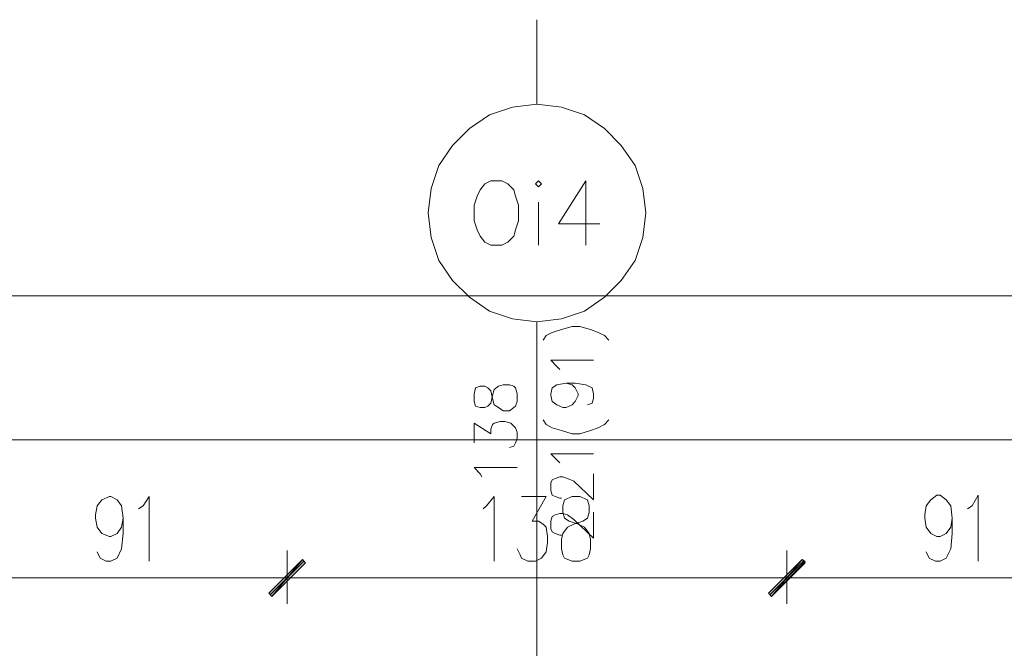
# Model space of a CAD drawing. Header units: inches. Extents: x -1441 to 3871, y -4351 to 2413.
# Tile 304 of 308: x 1624 to 1896, y 1634 to 1808. Entities that reach past the tile are written whole.
import ezdxf

# ---------------------------------------------------------------- set-up
doc = ezdxf.new("R2010")
doc.units = ezdxf.units.IN
doc.header["$MEASUREMENT"] = 0
doc.layers.add('at_Entity', color=7, linetype='Continuous')
doc.layers.add('at_Solid', color=7, linetype='Continuous')

msp = doc.modelspace()

# ---------------------------------------------------------------- hatches: boundary and pattern name
at = {"layer": 'at_Solid', "lineweight": 15}
for points in [[(1702.10597, 1658.92004), (1693.63844, 1648.75901), (1692.7893, 1649.61769)], [(1692.7893, 1649.61769), (1693.63844, 1648.75901), (1702.10597, 1658.92004)], [(1702.95034, 1658.06136), (1702.10597, 1658.92004), (1693.63844, 1648.75901)], [(1693.63844, 1648.75901), (1702.10597, 1658.92004), (1702.95034, 1658.06136)], [(1840.09567, 1658.92004), (1831.62814, 1648.75901), (1830.78378, 1649.61769)], [(1830.78378, 1649.61769), (1831.62814, 1648.75901), (1840.09567, 1658.92004)], [(1840.94004, 1658.06136), (1840.09567, 1658.92004), (1831.62814, 1648.75901)], [(1831.62814, 1648.75901), (1840.09567, 1658.92004), (1840.94004, 1658.4907)]]:
    msp.add_hatch(color=7, dxfattribs=at).paths.add_polyline_path(points)

# ---------------------------------------------------------------- linework, layer by layer
at = {"layer": 'at_Entity', "color": 7, "lineweight": 15}
for p, q in [((1766.86467, 1784.6688), (1766.86467, 1807.94854)), ((1760.09542, 1783.81012), (1766.86467, 1784.6688)), ((1766.86467, 1784.6688), (1773.63869, 1783.81012)), ((1748.24088, 1777.89478), (1753.74597, 1781.66342)), ((1753.74597, 1781.66342), (1760.09542, 1783.81012)), ((1773.63869, 1783.81012), (1779.98815, 1781.66342)), ((1779.98815, 1781.66342), (1785.49323, 1777.89478)), ((1743.58493, 1773.21975), (1748.24088, 1777.89478)), ((1785.49323, 1777.89478), (1790.14441, 1773.21975)), ((1739.77335, 1767.73374), (1743.58493, 1773.21975)), ((1790.14441, 1773.21975), (1793.95599, 1767.73374)), ((1737.66005, 1761.38906), (1739.77335, 1767.73374)), ((1793.95599, 1767.73374), (1796.07407, 1761.38906)), ((1752.47703, 1762.62937), (1751.20332, 1760.95972)), ((1754.16576, 1763.48805), (1752.47703, 1762.62937)), ((1757.13298, 1763.48805), (1754.16576, 1763.48805)), ((1758.82171, 1762.62937), (1757.13298, 1763.48805)), ((1760.51522, 1760.95972), (1758.82171, 1762.62937)), ((1767.28924, 1763.48805), (1766.44487, 1762.62937)), ((1766.44487, 1762.62937), (1767.28924, 1761.77069)), ((1768.13361, 1762.62937), (1767.28924, 1763.48805)), ((1767.28924, 1761.77069), (1768.13361, 1762.62937)), ((1780.41272, 1763.48805), (1772.79433, 1751.60966)), ((1780.41272, 1763.48805), (1780.41272, 1745.69432)), ((1736.81091, 1754.61504), (1737.66005, 1761.38906)), ((1751.20332, 1760.95972), (1750.35896, 1759.24236)), ((1760.93979, 1759.24236), (1760.51522, 1760.95972)), ((1796.07407, 1761.38906), (1796.91843, 1754.61504)), ((1750.35896, 1759.24236), (1749.50982, 1756.71403)), ((1761.78415, 1756.71403), (1760.93979, 1759.24236)), ((1767.28924, 1757.57271), (1767.28924, 1745.69432)), ((1737.66005, 1747.84101), (1736.81091, 1754.61504)), ((1749.50982, 1756.71403), (1749.50982, 1752.46834)), ((1761.78415, 1752.46834), (1761.78415, 1756.71403)), ((1796.91843, 1754.61504), (1796.07407, 1747.84101)), ((1749.50982, 1752.46834), (1750.35896, 1749.94001)), ((1760.93979, 1749.94001), (1761.78415, 1752.46834)), ((1772.79433, 1751.60966), (1784.21953, 1751.60966)), ((1750.35896, 1749.94001), (1751.20332, 1748.22265)), ((1760.51522, 1748.22265), (1760.93979, 1749.94001)), ((1739.77335, 1741.44863), (1737.66005, 1747.84101)), ((1751.20332, 1748.22265), (1752.47703, 1746.55299)), ((1752.47703, 1746.55299), (1754.16576, 1745.69432)), ((1757.13298, 1745.69432), (1758.82171, 1746.55299)), ((1758.82171, 1746.55299), (1760.51522, 1748.22265)), ((1796.07407, 1747.84101), (1793.95599, 1741.44863)), ((1754.16576, 1745.69432), (1757.13298, 1745.69432)), ((1743.58493, 1735.96262), (1739.77335, 1741.44863)), ((1793.95599, 1741.44863), (1790.14441, 1735.96262)), ((1748.24088, 1731.3353), (1743.58493, 1735.96262)), ((1790.14441, 1735.96262), (1785.49323, 1731.3353)), ((2146.1336, 1731.71693), (1135.32065, 1731.71693)), ((1753.74597, 1727.51895), (1748.24088, 1731.3353)), ((1785.49323, 1731.3353), (1779.98815, 1727.51895)), ((1760.09542, 1725.37225), (1753.74597, 1727.51895)), ((1779.98815, 1727.51895), (1773.63869, 1725.37225)), ((1766.86467, 1724.56127), (1760.09542, 1725.37225)), ((1773.63869, 1725.37225), (1766.86467, 1724.56127)), ((1766.86467, 1573.00445), (1766.86467, 1724.56127)), ((1769.40732, 1720.74492), (1771.10082, 1721.5559)), ((1771.10082, 1721.5559), (1773.63869, 1722.41458)), ((1773.63869, 1722.41458), (1776.60114, 1723.27326)), ((1776.60114, 1723.27326), (1778.71921, 1723.27326)), ((1778.71921, 1723.27326), (1781.68165, 1722.41458)), ((1781.68165, 1722.41458), (1783.79973, 1721.5559)), ((1783.79973, 1721.5559), (1785.49323, 1720.74492)), ((1768.55818, 1719.45691), (1769.40732, 1720.74492)), ((1785.49323, 1720.74492), (1786.76217, 1719.45691)), ((1772.36976, 1712.25354), (1770.67625, 1713.9709)), ((1770.67625, 1713.9709), (1782.53079, 1713.9709)), ((1773.21413, 1711.39486), (1772.36976, 1712.25354)), ((1749.93439, 1706.3382), (1749.50982, 1704.66855)), ((1751.20332, 1706.76754), (1749.93439, 1706.3382)), ((1752.47703, 1706.76754), (1751.20332, 1706.76754)), ((1753.3214, 1706.3382), (1752.47703, 1706.76754)), ((1754.16576, 1705.47952), (1753.3214, 1706.3382)), ((1754.59033, 1703.38053), (1754.16576, 1705.47952)), ((1754.59033, 1704.23921), (1755.0149, 1705.90886)), ((1755.0149, 1705.90886), (1756.28384, 1706.76754)), ((1756.28384, 1706.76754), (1757.55278, 1707.19688)), ((1757.55278, 1707.19688), (1759.24628, 1707.19688)), ((1759.24628, 1707.19688), (1760.51522, 1706.76754)), ((1760.51522, 1706.76754), (1760.93979, 1706.3382)), ((1760.93979, 1706.3382), (1761.36436, 1704.66855)), ((1770.67625, 1704.66855), (1771.10082, 1706.3382)), ((1771.10082, 1706.3382), (1772.36976, 1707.19688)), ((1772.36976, 1707.19688), (1774.90763, 1707.62622)), ((1774.90763, 1707.62622), (1776.60114, 1707.19688)), ((1774.90763, 1707.62622), (1777.45027, 1707.62622)), ((1776.60114, 1707.19688), (1777.45027, 1706.3382)), ((1777.45027, 1707.62622), (1780.41272, 1707.19688)), ((1777.45027, 1706.3382), (1778.29464, 1704.66855)), ((1780.41272, 1707.19688), (1782.10622, 1706.3382)), ((1782.10622, 1706.3382), (1782.53079, 1704.66855)), ((1749.50982, 1704.66855), (1749.50982, 1702.52185)), ((1749.50982, 1702.52185), (1749.93439, 1701.28153)), ((1754.16576, 1702.09251), (1754.59033, 1704.23921)), ((1755.0149, 1701.66317), (1754.59033, 1703.38053)), ((1761.36436, 1702.52185), (1760.93979, 1701.28153)), ((1761.36436, 1704.66855), (1761.36436, 1702.52185)), ((1770.67625, 1704.23921), (1770.67625, 1704.66855)), ((1771.10082, 1702.52185), (1770.67625, 1704.23921)), ((1772.36976, 1701.66317), (1771.10082, 1702.52185)), ((1777.45027, 1702.52185), (1776.60114, 1701.66317)), ((1778.29464, 1704.23921), (1777.45027, 1702.52185)), ((1778.29464, 1704.66855), (1778.29464, 1704.23921)), ((1782.53079, 1703.38053), (1782.10622, 1702.09251)), ((1782.53079, 1704.66855), (1782.53079, 1703.38053)), ((1749.93439, 1701.28153), (1751.20332, 1700.8522)), ((1751.20332, 1700.8522), (1752.47703, 1700.8522)), ((1752.47703, 1700.8522), (1753.3214, 1701.28153)), ((1753.3214, 1701.28153), (1754.16576, 1702.09251)), ((1756.28384, 1700.8522), (1755.0149, 1701.66317)), ((1757.55278, 1699.99352), (1756.28384, 1700.8522)), ((1759.24628, 1699.99352), (1757.55278, 1699.99352)), ((1760.51522, 1700.8522), (1759.24628, 1699.99352)), ((1760.93979, 1701.28153), (1760.51522, 1700.8522)), ((1774.06326, 1700.8522), (1772.36976, 1701.66317)), ((1774.90763, 1700.8522), (1774.06326, 1700.8522)), ((1776.60114, 1701.66317), (1774.90763, 1700.8522)), ((1782.10622, 1702.09251), (1780.83252, 1701.66317)), ((1755.0149, 1696.60651), (1756.70841, 1697.03584)), ((1756.70841, 1697.03584), (1757.97735, 1697.03584)), ((1757.97735, 1697.03584), (1759.67085, 1696.60651)), ((1768.55818, 1697.46518), (1769.40732, 1696.17717)), ((1785.49323, 1696.17717), (1786.76217, 1697.46518)), ((1749.50982, 1691.1205), (1749.50982, 1696.60651)), ((1749.50982, 1696.60651), (1754.16576, 1693.64883)), ((1754.16576, 1694.88915), (1754.59033, 1696.17717)), ((1754.16576, 1693.64883), (1754.16576, 1694.88915)), ((1754.59033, 1696.17717), (1755.0149, 1696.60651)), ((1759.67085, 1696.60651), (1760.93979, 1695.31849)), ((1760.93979, 1695.31849), (1761.36436, 1694.07817)), ((1769.40732, 1696.17717), (1771.10082, 1695.31849)), ((1771.10082, 1695.31849), (1773.63869, 1694.50751)), ((1773.63869, 1694.50751), (1776.60114, 1693.64883)), ((1778.71921, 1693.64883), (1781.68165, 1694.50751)), ((1781.68165, 1694.50751), (1783.79973, 1695.31849)), ((1783.79973, 1695.31849), (1785.49323, 1696.17717)), ((1204.3155, 1691.93148), (2080.94556, 1691.93148)), ((1761.36436, 1692.36082), (1760.93979, 1691.1205)), ((1761.36436, 1694.07817), (1761.36436, 1692.36082)), ((1776.60114, 1693.64883), (1778.71921, 1693.64883)), ((1760.51522, 1690.26182), (1759.24628, 1689.83248)), ((1760.93979, 1691.1205), (1760.51522, 1690.26182)), ((1772.36976, 1686.44547), (1770.67625, 1688.11512)), ((1770.67625, 1688.11512), (1782.53079, 1688.11512)), ((1773.21413, 1685.58679), (1772.36976, 1686.44547)), ((1751.20332, 1682.62912), (1749.50982, 1684.34648)), ((1749.50982, 1684.34648), (1761.36436, 1684.34648)), ((1751.62789, 1681.77044), (1751.20332, 1682.62912)), ((1770.67625, 1680.10079), (1771.10082, 1680.95947)), ((1771.10082, 1680.95947), (1771.94519, 1681.3411)), ((1771.94519, 1681.3411), (1773.21413, 1681.77044)), ((1773.21413, 1681.77044), (1774.06326, 1681.77044)), ((1774.06326, 1681.77044), (1775.3322, 1681.3411)), ((1775.3322, 1681.3411), (1777.02571, 1680.53013)), ((1782.53079, 1675.42576), (1782.53079, 1682.62912)), ((1770.67625, 1677.95409), (1770.67625, 1680.10079)), ((1771.10082, 1676.71378), (1770.67625, 1677.95409)), ((1777.02571, 1680.53013), (1782.53079, 1675.42576)), ((1645.38069, 1673.75611), (1646.6544, 1675.42576)), ((1646.6544, 1675.42576), (1648.7677, 1676.28444)), ((1648.7677, 1676.28444), (1649.19227, 1676.28444)), ((1649.19227, 1676.28444), (1650.88577, 1675.42576)), ((1650.88577, 1675.42576), (1652.15471, 1673.75611)), ((1658.0796, 1673.75611), (1659.7731, 1676.28444)), ((1659.7731, 1676.28444), (1659.7731, 1658.4907)), ((1752.89683, 1673.75611), (1755.0149, 1676.28444)), ((1755.0149, 1676.28444), (1755.0149, 1658.4907)), ((1762.63329, 1676.28444), (1769.40732, 1676.28444)), ((1769.40732, 1676.28444), (1765.59574, 1669.51042)), ((1771.94519, 1676.28444), (1771.10082, 1676.71378)), ((1773.21413, 1675.8551), (1771.94519, 1676.28444)), ((1773.63869, 1675.8551), (1773.21413, 1675.8551)), ((1774.48783, 1675.42576), (1774.06326, 1673.75611)), ((1776.60114, 1676.28444), (1774.48783, 1675.42576)), ((1778.71921, 1676.28444), (1776.60114, 1676.28444)), ((1780.83252, 1675.42576), (1778.71921, 1676.28444)), ((1781.25708, 1673.75611), (1780.83252, 1675.42576)), ((1874.38081, 1673.75611), (1875.64975, 1675.42576)), ((1875.64975, 1675.42576), (1877.34325, 1676.71378)), ((1877.34325, 1676.71378), (1878.19239, 1676.71378)), ((1878.19239, 1676.71378), (1879.8859, 1675.42576)), ((1879.8859, 1675.42576), (1881.15483, 1673.75611)), ((1887.07972, 1673.75611), (1888.77322, 1676.71378)), ((1888.77322, 1676.71378), (1888.77322, 1658.4907)), ((1644.96089, 1671.22777), (1645.38069, 1673.75611)), ((1652.15471, 1673.75611), (1652.57928, 1670.36909)), ((1656.81066, 1672.89743), (1658.0796, 1673.75611)), ((1752.05246, 1672.89743), (1752.89683, 1673.75611)), ((1774.06326, 1673.75611), (1774.06326, 1672.03875)), ((1781.25708, 1672.03875), (1781.25708, 1673.75611)), ((1873.96101, 1671.22777), (1874.38081, 1673.75611)), ((1881.15483, 1673.75611), (1881.57463, 1670.36909)), ((1885.81078, 1672.89743), (1887.07972, 1673.75611)), ((1644.96089, 1670.36909), (1644.96089, 1671.22777)), ((1645.38069, 1667.84076), (1644.96089, 1670.36909)), ((1652.57928, 1670.36909), (1652.15471, 1667.84076)), ((1652.57928, 1670.36909), (1652.57928, 1666.1234)), ((1770.67625, 1669.51042), (1771.10082, 1670.79843)), ((1771.10082, 1670.79843), (1771.94519, 1671.22777)), ((1771.94519, 1671.22777), (1773.21413, 1671.60941)), ((1773.21413, 1671.60941), (1774.06326, 1671.60941)), ((1774.06326, 1672.03875), (1774.48783, 1670.36909)), ((1774.06326, 1671.60941), (1775.3322, 1671.22777)), ((1774.48783, 1670.36909), (1775.75677, 1669.51042)), ((1775.3322, 1671.22777), (1777.02571, 1669.93975)), ((1777.02571, 1669.93975), (1782.53079, 1664.83539)), ((1779.56358, 1669.51042), (1780.83252, 1670.36909)), ((1780.83252, 1670.36909), (1781.25708, 1672.03875)), ((1782.53079, 1664.83539), (1782.53079, 1672.03875)), ((1873.96101, 1670.36909), (1873.96101, 1671.22777)), ((1874.38081, 1667.84076), (1873.96101, 1670.36909)), ((1881.57463, 1670.36909), (1881.15483, 1667.84076)), ((1881.57463, 1670.36909), (1881.57463, 1666.1234)), ((1646.6544, 1666.1234), (1645.38069, 1667.84076)), ((1652.15471, 1667.84076), (1650.88577, 1666.1234)), ((1765.59574, 1669.51042), (1767.28924, 1669.51042)), ((1767.28924, 1669.51042), (1768.55818, 1668.65174)), ((1768.55818, 1668.65174), (1769.40732, 1667.84076)), ((1769.40732, 1667.84076), (1769.82711, 1665.26473)), ((1770.67625, 1667.41142), (1770.67625, 1669.51042)), ((1771.10082, 1666.55274), (1770.67625, 1667.41142)), ((1774.06326, 1666.1234), (1775.3322, 1667.84076)), ((1775.3322, 1667.84076), (1777.02571, 1668.65174)), ((1775.75677, 1669.51042), (1778.29464, 1668.65174)), ((1777.02571, 1668.65174), (1779.56358, 1669.51042)), ((1778.29464, 1668.65174), (1779.98815, 1667.84076)), ((1779.98815, 1667.84076), (1781.25708, 1666.1234)), ((1875.64975, 1666.1234), (1874.38081, 1667.84076)), ((1881.15483, 1667.84076), (1879.8859, 1666.1234)), ((1648.7677, 1665.26473), (1646.6544, 1666.1234)), ((1649.19227, 1665.26473), (1648.7677, 1665.26473)), ((1650.88577, 1666.1234), (1649.19227, 1665.26473)), ((1652.57928, 1666.1234), (1652.15471, 1661.87771)), ((1769.82711, 1665.26473), (1769.82711, 1663.59507)), ((1771.94519, 1666.1234), (1771.10082, 1666.55274)), ((1773.21413, 1665.69406), (1771.94519, 1666.1234)), ((1773.63869, 1665.69406), (1773.21413, 1665.69406)), ((1773.63869, 1664.45375), (1774.06326, 1666.1234)), ((1773.63869, 1661.87771), (1773.63869, 1664.45375)), ((1781.25708, 1666.1234), (1781.68165, 1664.45375)), ((1781.68165, 1664.45375), (1781.68165, 1661.87771)), ((1877.34325, 1665.26473), (1875.64975, 1666.1234)), ((1878.19239, 1665.26473), (1877.34325, 1665.26473)), ((1879.8859, 1666.1234), (1878.19239, 1665.26473)), ((1881.57463, 1666.1234), (1881.15483, 1661.87771)), ((1652.15471, 1661.87771), (1650.88577, 1659.34938)), ((1762.20872, 1660.20806), (1761.36436, 1661.87771)), ((1769.82711, 1663.59507), (1769.40732, 1661.06674)), ((1774.06326, 1660.20806), (1773.63869, 1661.87771)), ((1781.68165, 1661.87771), (1781.25708, 1660.20806)), ((1881.15483, 1661.87771), (1879.8859, 1659.34938)), ((1646.22983, 1659.34938), (1645.38069, 1661.06674)), ((1647.92333, 1658.4907), (1646.22983, 1659.34938)), ((1650.88577, 1659.34938), (1649.19227, 1658.4907)), ((1692.7893, 1649.61769), (1702.10597, 1658.92004)), ((1702.10597, 1658.92004), (1692.7893, 1649.61769)), ((1702.10597, 1658.92004), (1693.63844, 1648.75901)), ((1702.10597, 1658.92004), (1693.63844, 1648.75901)), ((1693.63844, 1648.75901), (1702.10597, 1658.92004)), ((1693.63844, 1648.75901), (1702.10597, 1658.92004)), ((1697.86982, 1661.44837), (1697.86982, 1646.66002)), ((1697.86982, 1646.66002), (1697.86982, 1661.44837)), ((1702.95034, 1658.06136), (1702.10597, 1658.92004)), ((1702.10597, 1658.92004), (1702.95034, 1658.06136)), ((1762.63329, 1659.34938), (1762.20872, 1660.20806)), ((1764.3268, 1658.4907), (1762.63329, 1659.34938)), ((1768.13361, 1659.34938), (1766.44487, 1658.4907)), ((1769.40732, 1661.06674), (1768.13361, 1659.34938)), ((1774.48783, 1659.34938), (1774.06326, 1660.20806)), ((1776.60114, 1658.4907), (1774.48783, 1659.34938)), ((1780.83252, 1659.34938), (1778.71921, 1658.4907)), ((1781.25708, 1660.20806), (1780.83252, 1659.34938)), ((1830.78378, 1649.61769), (1840.09567, 1658.92004)), ((1840.09567, 1658.92004), (1830.78378, 1649.61769)), ((1840.09567, 1658.92004), (1831.62814, 1648.75901)), ((1840.09567, 1658.92004), (1831.62814, 1648.75901)), ((1831.62814, 1648.75901), (1840.09567, 1658.92004)), ((1831.62814, 1648.75901), (1840.09567, 1658.92004)), ((1835.86429, 1661.44837), (1835.86429, 1646.66002)), ((1835.86429, 1646.66002), (1835.86429, 1661.44837)), ((1840.94004, 1658.06136), (1840.09567, 1658.92004)), ((1840.09567, 1658.92004), (1840.94004, 1658.4907)), ((1875.22995, 1659.34938), (1874.38081, 1661.06674)), ((1876.92346, 1658.4907), (1875.22995, 1659.34938)), ((1879.8859, 1659.34938), (1878.19239, 1658.4907)), ((1649.19227, 1658.4907), (1647.92333, 1658.4907)), ((1693.21387, 1649.18835), (1702.52577, 1658.4907)), ((1702.52577, 1658.4907), (1693.21387, 1649.18835)), ((1693.63844, 1648.75901), (1702.95034, 1658.06136)), ((1702.95034, 1658.06136), (1693.63844, 1648.75901)), ((1766.44487, 1658.4907), (1764.3268, 1658.4907)), ((1778.71921, 1658.4907), (1776.60114, 1658.4907)), ((1831.20357, 1649.18835), (1840.52024, 1658.4907)), ((1840.52024, 1658.4907), (1831.20357, 1649.18835)), ((1840.94004, 1658.4907), (1831.62814, 1648.75901)), ((1831.62814, 1648.75901), (1840.94004, 1658.06136)), ((1878.19239, 1658.4907), (1876.92346, 1658.4907)), ((1612.78905, 1653.86338), (1692.36951, 1653.86338)), ((1689.40229, 1653.86338), (1706.33735, 1653.86338)), ((1706.33735, 1653.86338), (1689.40229, 1653.86338)), ((1703.37491, 1653.86338), (1830.35921, 1653.86338)), ((1827.39676, 1653.86338), (1844.32705, 1653.86338)), ((1844.32705, 1653.86338), (1827.39676, 1653.86338)), ((1841.36461, 1653.86338), (1921.36486, 1653.86338)), ((1693.63844, 1648.75901), (1692.7893, 1649.61769)), ((1692.7893, 1649.61769), (1693.63844, 1648.75901)), ((1831.62814, 1648.75901), (1830.78378, 1649.61769)), ((1830.78378, 1649.61769), (1831.62814, 1648.75901))]:
    msp.add_line(p, q, dxfattribs=at)

doc.saveas('drawing.dxf')
